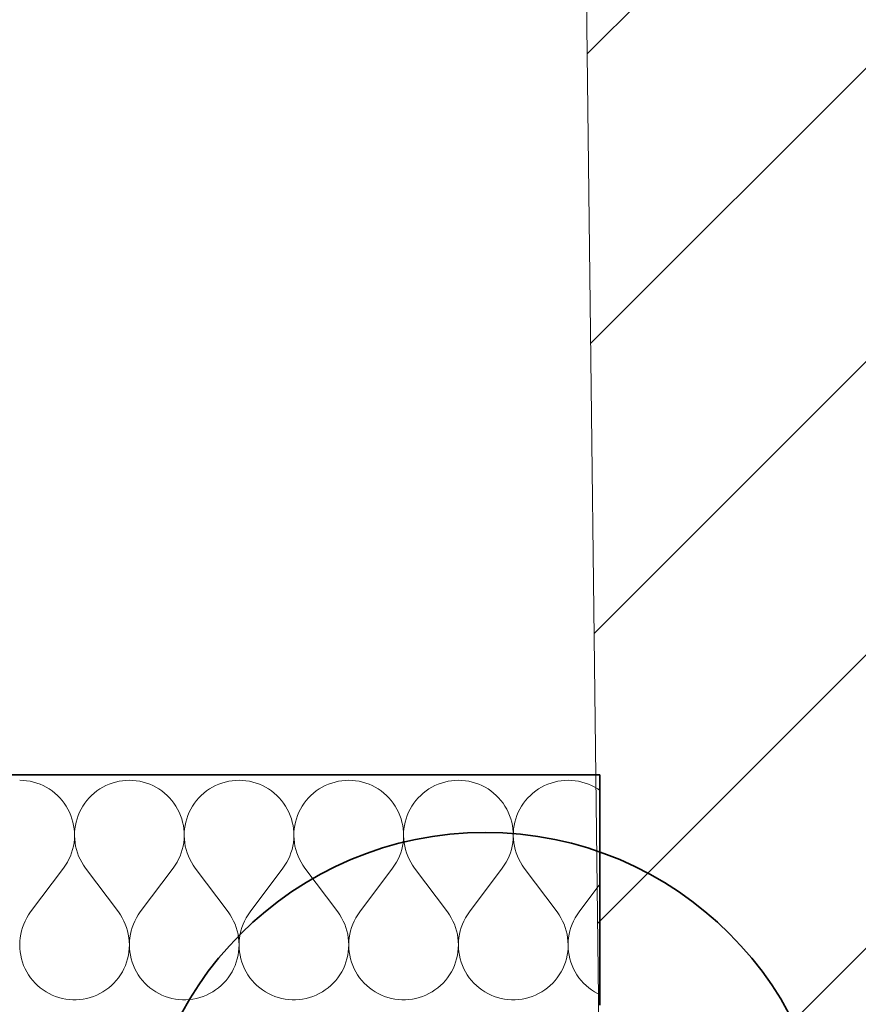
# Model space of a CAD drawing. Header units: millimetres. Extents: x -1465 to 393277, y -3788 to 454312.
# Tile 627 of 656: x 379466 to 380194, y 218300 to 219154. Entities that reach past the tile are written whole.
import ezdxf

# ---------------------------------------------------------------- set-up
doc = ezdxf.new("R2010")
doc.units = ezdxf.units.MM
doc.layers.add('- A - ocieplenie', color=8, linetype='Continuous')
doc.layers.add('Konstrukcja - Siatka mod', color=8, linetype='Continuous')

# ---------------------------------------------------------------- blocks, each defined once
blk = doc.blocks.new('*X19')
at = {"layer": '- A - ocieplenie', "linetype": 'Continuous', "lineweight": 13, "ltscale": 100}
for p, q in [((50523.41, 244905.61), (50520.4, 244905.71)), ((50526.41, 244905.33), (50523.41, 244905.61)), ((50529.38, 244904.85), (50526.41, 244905.33)), ((50532.32, 244904.19), (50529.38, 244904.85)), ((50606.66, 244904.85), (50603.72, 244904.19)), ((50609.63, 244905.33), (50606.66, 244904.85)), ((50612.63, 244905.61), (50609.63, 244905.33)), ((50615.64, 244905.71), (50612.63, 244905.61)), ((50618.65, 244905.61), (50615.64, 244905.71)), ((50621.65, 244905.33), (50618.65, 244905.61)), ((50624.62, 244904.85), (50621.65, 244905.33)), ((50627.56, 244904.19), (50624.62, 244904.85)), ((50701.89, 244904.85), (50698.95, 244904.19)), ((50704.87, 244905.33), (50701.89, 244904.85)), ((50707.87, 244905.61), (50704.87, 244905.33)), ((50710.88, 244905.71), (50707.87, 244905.61)), ((50713.89, 244905.61), (50710.88, 244905.71)), ((50716.89, 244905.33), (50713.89, 244905.61)), ((50719.86, 244904.85), (50716.89, 244905.33)), ((50722.8, 244904.19), (50719.86, 244904.85)), ((50797.13, 244904.85), (50794.19, 244904.19)), ((50800.11, 244905.33), (50797.13, 244904.85)), ((50803.1, 244905.61), (50800.11, 244905.33)), ((50806.12, 244905.71), (50803.1, 244905.61)), ((50809.13, 244905.61), (50806.12, 244905.71)), ((50812.12, 244905.33), (50809.13, 244905.61)), ((50815.1, 244904.85), (50812.12, 244905.33)), ((50818.04, 244904.19), (50815.1, 244904.85)), ((50892.37, 244904.85), (50889.43, 244904.19)), ((50895.34, 244905.33), (50892.37, 244904.85)), ((50898.34, 244905.61), (50895.34, 244905.33)), ((50901.35, 244905.71), (50898.34, 244905.61)), ((50904.36, 244905.61), (50901.35, 244905.71)), ((50907.36, 244905.33), (50904.36, 244905.61)), ((50910.34, 244904.85), (50907.36, 244905.33)), ((50913.28, 244904.19), (50910.34, 244904.85)), ((50987.61, 244904.85), (50984.67, 244904.19)), ((50990.58, 244905.33), (50987.61, 244904.85)), ((50993.58, 244905.61), (50990.58, 244905.33)), ((50996.59, 244905.71), (50993.58, 244905.61)), ((50999.6, 244905.61), (50996.59, 244905.71)), ((51002.6, 244905.33), (50999.6, 244905.61)), ((51005.58, 244904.85), (51002.6, 244905.33)), ((51008.51, 244904.19), (51005.58, 244904.85)), ((50535.21, 244903.34), (50532.32, 244904.19)), ((50538.05, 244902.32), (50535.21, 244903.34)), ((50540.81, 244901.11), (50538.05, 244902.32)), ((50543.49, 244899.74), (50540.81, 244901.11)), ((50546.07, 244898.19), (50543.49, 244899.74)), ((50548.56, 244896.49), (50546.07, 244898.19)), ((50550.93, 244894.63), (50548.56, 244896.49)), ((50587.48, 244896.49), (50585.11, 244894.63)), ((50589.97, 244898.19), (50587.48, 244896.49)), ((50592.55, 244899.74), (50589.97, 244898.19)), ((50595.23, 244901.11), (50592.55, 244899.74)), ((50597.99, 244902.32), (50595.23, 244901.11)), ((50600.83, 244903.34), (50597.99, 244902.32)), ((50603.72, 244904.19), (50600.83, 244903.34)), ((50630.45, 244903.34), (50627.56, 244904.19)), ((50633.28, 244902.32), (50630.45, 244903.34)), ((50636.04, 244901.11), (50633.28, 244902.32)), ((50638.72, 244899.74), (50636.04, 244901.11)), ((50641.31, 244898.19), (50638.72, 244899.74)), ((50643.8, 244896.49), (50641.31, 244898.19)), ((50646.17, 244894.63), (50643.8, 244896.49)), ((50682.72, 244896.49), (50680.35, 244894.63)), ((50685.2, 244898.19), (50682.72, 244896.49)), ((50687.79, 244899.74), (50685.2, 244898.19)), ((50690.47, 244901.11), (50687.79, 244899.74)), ((50693.23, 244902.32), (50690.47, 244901.11)), ((50696.06, 244903.34), (50693.23, 244902.32)), ((50698.95, 244904.19), (50696.06, 244903.34)), ((50725.69, 244903.34), (50722.8, 244904.19)), ((50728.52, 244902.32), (50725.69, 244903.34)), ((50731.28, 244901.11), (50728.52, 244902.32)), ((50733.96, 244899.74), (50731.28, 244901.11)), ((50736.55, 244898.19), (50733.96, 244899.74)), ((50739.03, 244896.49), (50736.55, 244898.19)), ((50741.41, 244894.63), (50739.03, 244896.49)), ((50777.96, 244896.49), (50775.59, 244894.63)), ((50780.44, 244898.19), (50777.96, 244896.49)), ((50783.03, 244899.74), (50780.44, 244898.19)), ((50785.71, 244901.11), (50783.03, 244899.74)), ((50788.47, 244902.32), (50785.71, 244901.11)), ((50791.3, 244903.34), (50788.47, 244902.32)), ((50794.19, 244904.19), (50791.3, 244903.34)), ((50820.93, 244903.34), (50818.04, 244904.19)), ((50823.76, 244902.32), (50820.93, 244903.34)), ((50826.52, 244901.11), (50823.76, 244902.32)), ((50829.2, 244899.74), (50826.52, 244901.11)), ((50831.79, 244898.19), (50829.2, 244899.74)), ((50834.27, 244896.49), (50831.79, 244898.19)), ((50836.64, 244894.63), (50834.27, 244896.49)), ((50873.2, 244896.49), (50870.82, 244894.63)), ((50875.68, 244898.19), (50873.2, 244896.49)), ((50878.27, 244899.74), (50875.68, 244898.19)), ((50880.95, 244901.11), (50878.27, 244899.74)), ((50883.71, 244902.32), (50880.95, 244901.11)), ((50886.54, 244903.34), (50883.71, 244902.32)), ((50889.43, 244904.19), (50886.54, 244903.34)), ((50916.17, 244903.34), (50913.28, 244904.19)), ((50919, 244902.32), (50916.17, 244903.34)), ((50921.76, 244901.11), (50919, 244902.32)), ((50924.44, 244899.74), (50921.76, 244901.11)), ((50927.03, 244898.19), (50924.44, 244899.74)), ((50929.51, 244896.49), (50927.03, 244898.19)), ((50931.88, 244894.63), (50929.51, 244896.49)), ((50968.43, 244896.49), (50966.06, 244894.63)), ((50970.92, 244898.19), (50968.43, 244896.49)), ((50973.51, 244899.74), (50970.92, 244898.19)), ((50976.19, 244901.11), (50973.51, 244899.74)), ((50978.95, 244902.32), (50976.19, 244901.11)), ((50981.78, 244903.34), (50978.95, 244902.32)), ((50984.67, 244904.19), (50981.78, 244903.34)), ((51011.4, 244903.34), (51008.51, 244904.19)), ((51014.24, 244902.32), (51011.4, 244903.34)), ((51017, 244901.11), (51014.24, 244902.32)), ((51019.68, 244899.74), (51017, 244901.11)), ((51022.26, 244898.19), (51019.68, 244899.74)), ((51024.16, 244896.89), (51022.26, 244898.19)), ((50553.18, 244892.63), (50550.93, 244894.63)), ((50555.3, 244890.49), (50553.18, 244892.63)), ((50557.28, 244888.22), (50555.3, 244890.49)), ((50559.11, 244885.83), (50557.28, 244888.22)), ((50578.76, 244888.22), (50576.93, 244885.83)), ((50580.74, 244890.49), (50578.76, 244888.22)), ((50582.86, 244892.63), (50580.74, 244890.49)), ((50585.11, 244894.63), (50582.86, 244892.63)), ((50648.42, 244892.63), (50646.17, 244894.63)), ((50650.53, 244890.49), (50648.42, 244892.63)), ((50652.51, 244888.22), (50650.53, 244890.49)), ((50654.34, 244885.83), (50652.51, 244888.22)), ((50674, 244888.22), (50672.17, 244885.83)), ((50675.98, 244890.49), (50674, 244888.22)), ((50678.1, 244892.63), (50675.98, 244890.49)), ((50680.35, 244894.63), (50678.1, 244892.63)), ((50743.65, 244892.63), (50741.41, 244894.63)), ((50745.77, 244890.49), (50743.65, 244892.63)), ((50747.75, 244888.22), (50745.77, 244890.49)), ((50749.58, 244885.83), (50747.75, 244888.22)), ((50769.24, 244888.22), (50767.41, 244885.83)), ((50771.22, 244890.49), (50769.24, 244888.22)), ((50773.34, 244892.63), (50771.22, 244890.49)), ((50775.59, 244894.63), (50773.34, 244892.63)), ((50838.89, 244892.63), (50836.64, 244894.63)), ((50841.01, 244890.49), (50838.89, 244892.63)), ((50842.99, 244888.22), (50841.01, 244890.49)), ((50844.82, 244885.83), (50842.99, 244888.22)), ((50864.48, 244888.22), (50862.65, 244885.83)), ((50866.46, 244890.49), (50864.48, 244888.22)), ((50868.58, 244892.63), (50866.46, 244890.49)), ((50870.82, 244894.63), (50868.58, 244892.63)), ((50934.13, 244892.63), (50931.88, 244894.63)), ((50936.25, 244890.49), (50934.13, 244892.63)), ((50938.23, 244888.22), (50936.25, 244890.49)), ((50940.06, 244885.83), (50938.23, 244888.22)), ((50959.72, 244888.22), (50957.89, 244885.83)), ((50961.7, 244890.49), (50959.72, 244888.22)), ((50963.81, 244892.63), (50961.7, 244890.49)), ((50966.06, 244894.63), (50963.81, 244892.63)), ((50560.78, 244883.32), (50559.11, 244885.83)), ((50562.3, 244880.72), (50560.78, 244883.32)), ((50563.64, 244878.03), (50562.3, 244880.72)), ((50573.74, 244880.72), (50572.39, 244878.03)), ((50575.26, 244883.32), (50573.74, 244880.72)), ((50576.93, 244885.83), (50575.26, 244883.32)), ((50656.02, 244883.32), (50654.34, 244885.83)), ((50657.54, 244880.72), (50656.02, 244883.32)), ((50658.88, 244878.03), (50657.54, 244880.72)), ((50668.98, 244880.72), (50667.63, 244878.03)), ((50670.49, 244883.32), (50668.98, 244880.72)), ((50672.17, 244885.83), (50670.49, 244883.32)), ((50751.26, 244883.32), (50749.58, 244885.83)), ((50752.77, 244880.72), (50751.26, 244883.32)), ((50754.12, 244878.03), (50752.77, 244880.72)), ((50764.22, 244880.72), (50762.87, 244878.03)), ((50765.73, 244883.32), (50764.22, 244880.72)), ((50767.41, 244885.83), (50765.73, 244883.32)), ((50846.5, 244883.32), (50844.82, 244885.83)), ((50848.01, 244880.72), (50846.5, 244883.32)), ((50849.36, 244878.03), (50848.01, 244880.72)), ((50859.46, 244880.72), (50858.11, 244878.03)), ((50860.97, 244883.32), (50859.46, 244880.72)), ((50862.65, 244885.83), (50860.97, 244883.32)), ((50941.74, 244883.32), (50940.06, 244885.83)), ((50943.25, 244880.72), (50941.74, 244883.32)), ((50944.6, 244878.03), (50943.25, 244880.72)), ((50954.69, 244880.72), (50953.35, 244878.03)), ((50956.21, 244883.32), (50954.69, 244880.72)), ((50957.89, 244885.83), (50956.21, 244883.32)), ((50564.82, 244875.25), (50563.64, 244878.03)), ((50565.82, 244872.41), (50564.82, 244875.25)), ((50566.63, 244869.51), (50565.82, 244872.41)), ((50570.22, 244872.41), (50569.41, 244869.51)), ((50571.22, 244875.25), (50570.22, 244872.41)), ((50572.39, 244878.03), (50571.22, 244875.25)), ((50660.06, 244875.25), (50658.88, 244878.03)), ((50661.05, 244872.41), (50660.06, 244875.25)), ((50661.87, 244869.51), (50661.05, 244872.41)), ((50665.46, 244872.41), (50664.65, 244869.51)), ((50666.46, 244875.25), (50665.46, 244872.41)), ((50667.63, 244878.03), (50666.46, 244875.25)), ((50755.3, 244875.25), (50754.12, 244878.03)), ((50756.29, 244872.41), (50755.3, 244875.25)), ((50757.11, 244869.51), (50756.29, 244872.41)), ((50760.7, 244872.41), (50759.89, 244869.51)), ((50761.7, 244875.25), (50760.7, 244872.41)), ((50762.87, 244878.03), (50761.7, 244875.25)), ((50850.53, 244875.25), (50849.36, 244878.03)), ((50851.53, 244872.41), (50850.53, 244875.25)), ((50852.34, 244869.51), (50851.53, 244872.41)), ((50855.94, 244872.41), (50855.12, 244869.51)), ((50856.94, 244875.25), (50855.94, 244872.41)), ((50858.11, 244878.03), (50856.94, 244875.25)), ((50945.77, 244875.25), (50944.6, 244878.03)), ((50946.77, 244872.41), (50945.77, 244875.25)), ((50947.58, 244869.51), (50946.77, 244872.41)), ((50951.18, 244872.41), (50950.36, 244869.51)), ((50952.17, 244875.25), (50951.18, 244872.41)), ((50953.35, 244878.03), (50952.17, 244875.25)), ((50567.26, 244866.56), (50566.63, 244869.51)), ((50567.7, 244863.58), (50567.26, 244866.56)), ((50567.95, 244860.58), (50567.7, 244863.58)), ((50568.34, 244863.58), (50568.09, 244860.58)), ((50568.78, 244866.56), (50568.34, 244863.58)), ((50569.41, 244869.51), (50568.78, 244866.56)), ((50662.5, 244866.56), (50661.87, 244869.51)), ((50662.94, 244863.58), (50662.5, 244866.56)), ((50663.19, 244860.58), (50662.94, 244863.58)), ((50663.58, 244863.58), (50663.32, 244860.58)), ((50664.02, 244866.56), (50663.58, 244863.58)), ((50664.65, 244869.51), (50664.02, 244866.56)), ((50757.74, 244866.56), (50757.11, 244869.51)), ((50758.18, 244863.58), (50757.74, 244866.56)), ((50758.43, 244860.58), (50758.18, 244863.58)), ((50758.81, 244863.58), (50758.56, 244860.58)), ((50759.26, 244866.56), (50758.81, 244863.58)), ((50759.89, 244869.51), (50759.26, 244866.56)), ((50852.97, 244866.56), (50852.34, 244869.51)), ((50853.42, 244863.58), (50852.97, 244866.56)), ((50853.67, 244860.58), (50853.42, 244863.58)), ((50854.05, 244863.58), (50853.8, 244860.58)), ((50854.49, 244866.56), (50854.05, 244863.58)), ((50855.12, 244869.51), (50854.49, 244866.56)), ((50948.21, 244866.56), (50947.58, 244869.51)), ((50948.65, 244863.58), (50948.21, 244866.56)), ((50948.91, 244860.58), (50948.65, 244863.58)), ((50949.29, 244863.58), (50949.04, 244860.58)), ((50949.73, 244866.56), (50949.29, 244863.58)), ((50950.36, 244869.51), (50949.73, 244866.56)), ((50567.57, 244851.57), (50567.89, 244854.56)), ((50567.89, 244854.56), (50568.02, 244857.57)), ((50568.02, 244857.57), (50567.95, 244860.58)), ((50568.09, 244860.58), (50568.02, 244857.57)), ((50568.02, 244857.57), (50568.15, 244854.56)), ((50568.15, 244854.56), (50568.47, 244851.57)), ((50662.81, 244851.57), (50663.13, 244854.56)), ((50663.13, 244854.56), (50663.26, 244857.57)), ((50663.26, 244857.57), (50663.19, 244860.58)), ((50663.32, 244860.58), (50663.26, 244857.57)), ((50663.26, 244857.57), (50663.39, 244854.56)), ((50663.39, 244854.56), (50663.71, 244851.57)), ((50758.05, 244851.57), (50758.37, 244854.56)), ((50758.37, 244854.56), (50758.49, 244857.57)), ((50758.49, 244857.57), (50758.43, 244860.58)), ((50758.56, 244860.58), (50758.5, 244857.57)), ((50758.5, 244857.57), (50758.63, 244854.56)), ((50758.63, 244854.56), (50758.94, 244851.57)), ((50853.29, 244851.57), (50853.6, 244854.56)), ((50853.6, 244854.56), (50853.73, 244857.57)), ((50853.73, 244857.57), (50853.67, 244860.58)), ((50853.8, 244860.58), (50853.74, 244857.57)), ((50853.74, 244857.57), (50853.86, 244854.56)), ((50853.86, 244854.56), (50854.18, 244851.57)), ((50948.52, 244851.57), (50948.84, 244854.56)), ((50948.84, 244854.56), (50948.97, 244857.57)), ((50948.97, 244857.57), (50948.91, 244860.58)), ((50949.04, 244860.58), (50948.98, 244857.57)), ((50948.98, 244857.57), (50949.1, 244854.56)), ((50949.1, 244854.56), (50949.42, 244851.57)), ((50565.49, 244842.78), (50566.37, 244845.67)), ((50566.37, 244845.67), (50567.06, 244848.6)), ((50567.06, 244848.6), (50567.57, 244851.57)), ((50568.47, 244851.57), (50568.98, 244848.6)), ((50568.98, 244848.6), (50569.67, 244845.67)), ((50569.67, 244845.67), (50570.55, 244842.78)), ((50660.73, 244842.78), (50661.61, 244845.67)), ((50661.61, 244845.67), (50662.3, 244848.6)), ((50662.3, 244848.6), (50662.81, 244851.57)), ((50663.71, 244851.57), (50664.21, 244848.6)), ((50664.21, 244848.6), (50664.91, 244845.67)), ((50664.91, 244845.67), (50665.78, 244842.78)), ((50755.97, 244842.78), (50756.85, 244845.67)), ((50756.85, 244845.67), (50757.54, 244848.6)), ((50757.54, 244848.6), (50758.05, 244851.57)), ((50758.94, 244851.57), (50759.45, 244848.6)), ((50759.45, 244848.6), (50760.14, 244845.67)), ((50760.14, 244845.67), (50761.02, 244842.78)), ((50851.21, 244842.78), (50852.09, 244845.67)), ((50852.09, 244845.67), (50852.78, 244848.6)), ((50852.78, 244848.6), (50853.29, 244851.57)), ((50854.18, 244851.57), (50854.69, 244848.6)), ((50854.69, 244848.6), (50855.38, 244845.67)), ((50855.38, 244845.67), (50856.26, 244842.78)), ((50946.45, 244842.78), (50947.32, 244845.67)), ((50947.32, 244845.67), (50948.02, 244848.6)), ((50948.02, 244848.6), (50948.52, 244851.57)), ((50949.42, 244851.57), (50949.93, 244848.6)), ((50949.93, 244848.6), (50950.62, 244845.67)), ((50950.62, 244845.67), (50951.5, 244842.78)), ((50561.8, 244834.55), (50563.2, 244837.22)), ((50563.2, 244837.22), (50564.44, 244839.96)), ((50564.44, 244839.96), (50565.49, 244842.78)), ((50570.55, 244842.78), (50571.6, 244839.96)), ((50571.6, 244839.96), (50572.84, 244837.22)), ((50572.84, 244837.22), (50574.24, 244834.55)), ((50657.04, 244834.55), (50658.44, 244837.22)), ((50658.44, 244837.22), (50659.67, 244839.96)), ((50659.67, 244839.96), (50660.73, 244842.78)), ((50665.78, 244842.78), (50666.84, 244839.96)), ((50666.84, 244839.96), (50668.08, 244837.22)), ((50668.08, 244837.22), (50669.48, 244834.55)), ((50752.27, 244834.55), (50753.68, 244837.22)), ((50753.68, 244837.22), (50754.91, 244839.96)), ((50754.91, 244839.96), (50755.97, 244842.78)), ((50761.02, 244842.78), (50762.08, 244839.96)), ((50762.08, 244839.96), (50763.31, 244837.22)), ((50763.31, 244837.22), (50764.72, 244834.55)), ((50847.51, 244834.55), (50848.92, 244837.22)), ((50848.92, 244837.22), (50850.15, 244839.96)), ((50850.15, 244839.96), (50851.21, 244842.78)), ((50856.26, 244842.78), (50857.32, 244839.96)), ((50857.32, 244839.96), (50858.55, 244837.22)), ((50858.55, 244837.22), (50859.96, 244834.55)), ((50942.75, 244834.55), (50944.15, 244837.22)), ((50944.15, 244837.22), (50945.39, 244839.96)), ((50945.39, 244839.96), (50946.45, 244842.78)), ((50951.5, 244842.78), (50952.56, 244839.96)), ((50952.56, 244839.96), (50953.79, 244837.22)), ((50953.79, 244837.22), (50955.2, 244834.55)), ((50529.92, 244791.42), (50558.5, 244829.52)), ((50558.5, 244829.52), (50560.23, 244831.98)), ((50560.23, 244831.98), (50561.8, 244834.55)), ((50574.24, 244834.55), (50575.81, 244831.98)), ((50575.81, 244831.98), (50577.54, 244829.52)), ((50606.12, 244791.42), (50577.54, 244829.52)), ((50625.16, 244791.42), (50653.73, 244829.52)), ((50653.73, 244829.52), (50655.46, 244831.98)), ((50655.46, 244831.98), (50657.04, 244834.55)), ((50669.48, 244834.55), (50671.05, 244831.98)), ((50671.05, 244831.98), (50672.78, 244829.52)), ((50701.35, 244791.42), (50672.78, 244829.52)), ((50720.4, 244791.42), (50748.97, 244829.52)), ((50748.97, 244829.52), (50750.7, 244831.98)), ((50750.7, 244831.98), (50752.27, 244834.55)), ((50764.72, 244834.55), (50766.29, 244831.98)), ((50766.29, 244831.98), (50768.02, 244829.52)), ((50796.59, 244791.42), (50768.02, 244829.52)), ((50815.64, 244791.42), (50844.21, 244829.52)), ((50844.21, 244829.52), (50845.94, 244831.98)), ((50845.94, 244831.98), (50847.51, 244834.55)), ((50859.96, 244834.55), (50861.53, 244831.98)), ((50861.53, 244831.98), (50863.26, 244829.52)), ((50891.83, 244791.42), (50863.26, 244829.52)), ((50910.88, 244791.42), (50939.45, 244829.52)), ((50939.45, 244829.52), (50941.18, 244831.98)), ((50941.18, 244831.98), (50942.75, 244834.55)), ((50955.2, 244834.55), (50956.77, 244831.98)), ((50956.77, 244831.98), (50958.5, 244829.52)), ((50987.07, 244791.42), (50958.5, 244829.52)), ((51006.12, 244791.42), (51024.16, 244815.48)), ((50526.58, 244786.31), (50525.16, 244783.6)), ((50528.17, 244788.92), (50526.58, 244786.31)), ((50529.92, 244791.42), (50528.17, 244788.92)), ((50607.87, 244788.92), (50606.12, 244791.42)), ((50609.46, 244786.31), (50607.87, 244788.92)), ((50610.88, 244783.6), (50609.46, 244786.31)), ((50621.82, 244786.31), (50620.4, 244783.6)), ((50623.41, 244788.92), (50621.82, 244786.31)), ((50625.16, 244791.42), (50623.41, 244788.92)), ((50703.11, 244788.92), (50701.35, 244791.42)), ((50704.7, 244786.31), (50703.11, 244788.92)), ((50706.12, 244783.6), (50704.7, 244786.31)), ((50717.06, 244786.31), (50715.64, 244783.6)), ((50718.65, 244788.92), (50717.06, 244786.31)), ((50720.4, 244791.42), (50718.65, 244788.92)), ((50798.35, 244788.92), (50796.59, 244791.42)), ((50799.94, 244786.31), (50798.35, 244788.92)), ((50801.35, 244783.6), (50799.94, 244786.31)), ((50812.29, 244786.31), (50810.88, 244783.6)), ((50813.88, 244788.92), (50812.29, 244786.31)), ((50815.64, 244791.42), (50813.88, 244788.92)), ((50893.58, 244788.92), (50891.83, 244791.42)), ((50895.17, 244786.31), (50893.58, 244788.92)), ((50896.59, 244783.6), (50895.17, 244786.31)), ((50907.53, 244786.31), (50906.11, 244783.6)), ((50909.12, 244788.92), (50907.53, 244786.31)), ((50910.88, 244791.42), (50909.12, 244788.92)), ((50988.82, 244788.92), (50987.07, 244791.42)), ((50990.41, 244786.31), (50988.82, 244788.92)), ((50991.83, 244783.6), (50990.41, 244786.31)), ((51002.77, 244786.31), (51001.35, 244783.6)), ((51004.36, 244788.92), (51002.77, 244786.31)), ((51006.12, 244791.42), (51004.36, 244788.92)), ((50522.86, 244777.95), (50521.98, 244775.02)), ((50523.92, 244780.81), (50522.86, 244777.95)), ((50525.16, 244783.6), (50523.92, 244780.81)), ((50612.12, 244780.81), (50610.88, 244783.6)), ((50613.18, 244777.95), (50612.12, 244780.81)), ((50614.06, 244775.02), (50613.18, 244777.95)), ((50618.1, 244777.95), (50617.22, 244775.02)), ((50619.16, 244780.81), (50618.1, 244777.95)), ((50620.4, 244783.6), (50619.16, 244780.81)), ((50707.36, 244780.81), (50706.12, 244783.6)), ((50708.42, 244777.95), (50707.36, 244780.81)), ((50709.3, 244775.02), (50708.42, 244777.95)), ((50713.33, 244777.95), (50712.46, 244775.02)), ((50714.39, 244780.81), (50713.33, 244777.95)), ((50715.64, 244783.6), (50714.39, 244780.81)), ((50802.6, 244780.81), (50801.35, 244783.6)), ((50803.66, 244777.95), (50802.6, 244780.81)), ((50804.53, 244775.02), (50803.66, 244777.95)), ((50808.57, 244777.95), (50807.7, 244775.02)), ((50809.63, 244780.81), (50808.57, 244777.95)), ((50810.88, 244783.6), (50809.63, 244780.81)), ((50897.84, 244780.81), (50896.59, 244783.6)), ((50898.9, 244777.95), (50897.84, 244780.81)), ((50899.77, 244775.02), (50898.9, 244777.95)), ((50903.81, 244777.95), (50902.93, 244775.02)), ((50904.87, 244780.81), (50903.81, 244777.95)), ((50906.11, 244783.6), (50904.87, 244780.81)), ((50993.07, 244780.81), (50991.83, 244783.6)), ((50994.13, 244777.95), (50993.07, 244780.81)), ((50995.01, 244775.02), (50994.13, 244777.95)), ((50999.05, 244777.95), (50998.17, 244775.02)), ((51000.11, 244780.81), (50999.05, 244777.95)), ((51001.35, 244783.6), (51000.11, 244780.81)), ((50520.8, 244769.02), (50520.5, 244765.98)), ((50521.3, 244772.04), (50520.8, 244769.02)), ((50521.98, 244775.02), (50521.3, 244772.04)), ((50614.74, 244772.04), (50614.06, 244775.02)), ((50615.24, 244769.02), (50614.74, 244772.04)), ((50615.54, 244765.98), (50615.24, 244769.02)), ((50616.04, 244769.02), (50615.74, 244765.98)), ((50616.53, 244772.04), (50616.04, 244769.02)), ((50617.22, 244775.02), (50616.53, 244772.04)), ((50709.98, 244772.04), (50709.3, 244775.02)), ((50710.47, 244769.02), (50709.98, 244772.04)), ((50710.77, 244765.98), (50710.47, 244769.02)), ((50711.28, 244769.02), (50710.98, 244765.98)), ((50711.77, 244772.04), (50711.28, 244769.02)), ((50712.46, 244775.02), (50711.77, 244772.04)), ((50805.22, 244772.04), (50804.53, 244775.02)), ((50805.71, 244769.02), (50805.22, 244772.04)), ((50806.01, 244765.98), (50805.71, 244769.02)), ((50806.52, 244769.02), (50806.22, 244765.98)), ((50807.01, 244772.04), (50806.52, 244769.02)), ((50807.7, 244775.02), (50807.01, 244772.04)), ((50900.46, 244772.04), (50899.77, 244775.02)), ((50900.95, 244769.02), (50900.46, 244772.04)), ((50901.25, 244765.98), (50900.95, 244769.02)), ((50901.76, 244769.02), (50901.46, 244765.98)), ((50902.25, 244772.04), (50901.76, 244769.02)), ((50902.93, 244775.02), (50902.25, 244772.04)), ((50995.7, 244772.04), (50995.01, 244775.02)), ((50996.19, 244769.02), (50995.7, 244772.04)), ((50996.49, 244765.98), (50996.19, 244769.02)), ((50996.99, 244769.02), (50996.69, 244765.98)), ((50997.49, 244772.04), (50996.99, 244769.02)), ((50998.17, 244775.02), (50997.49, 244772.04)), ((50520.5, 244765.98), (50520.4, 244762.93)), ((50520.4, 244762.93), (50520.49, 244759.87)), ((50520.49, 244759.87), (50520.78, 244756.83)), ((50615.26, 244756.83), (50615.55, 244759.87)), ((50615.64, 244762.93), (50615.54, 244765.98)), ((50615.55, 244759.87), (50615.64, 244762.93)), ((50615.74, 244765.98), (50615.64, 244762.93)), ((50615.64, 244762.93), (50615.73, 244759.87)), ((50615.73, 244759.87), (50616.02, 244756.83)), ((50710.5, 244756.83), (50710.78, 244759.87)), ((50710.88, 244762.93), (50710.77, 244765.98)), ((50710.78, 244759.87), (50710.88, 244762.93)), ((50710.98, 244765.98), (50710.88, 244762.93)), ((50710.88, 244762.93), (50710.97, 244759.87)), ((50710.97, 244759.87), (50711.26, 244756.83)), ((50805.73, 244756.83), (50806.02, 244759.87)), ((50806.12, 244762.93), (50806.01, 244765.98)), ((50806.02, 244759.87), (50806.12, 244762.93)), ((50806.22, 244765.98), (50806.12, 244762.93)), ((50806.12, 244762.93), (50806.21, 244759.87)), ((50806.21, 244759.87), (50806.5, 244756.83)), ((50900.97, 244756.83), (50901.26, 244759.87)), ((50901.35, 244762.93), (50901.25, 244765.98)), ((50901.26, 244759.87), (50901.35, 244762.93)), ((50901.46, 244765.98), (50901.35, 244762.93)), ((50901.35, 244762.93), (50901.45, 244759.87)), ((50901.45, 244759.87), (50901.73, 244756.83)), ((50996.21, 244756.83), (50996.5, 244759.87)), ((50996.59, 244762.93), (50996.49, 244765.98)), ((50996.5, 244759.87), (50996.59, 244762.93)), ((50996.69, 244765.98), (50996.59, 244762.93)), ((50996.59, 244762.93), (50996.68, 244759.87)), ((50996.68, 244759.87), (50996.97, 244756.83)), ((50520.78, 244756.83), (50521.27, 244753.82)), ((50521.27, 244753.82), (50521.94, 244750.84)), ((50521.94, 244750.84), (50522.81, 244747.9)), ((50613.23, 244747.9), (50614.1, 244750.84)), ((50614.1, 244750.84), (50614.77, 244753.82)), ((50614.77, 244753.82), (50615.26, 244756.83)), ((50616.02, 244756.83), (50616.5, 244753.82)), ((50616.5, 244753.82), (50617.18, 244750.84)), ((50617.18, 244750.84), (50618.04, 244747.9)), ((50708.47, 244747.9), (50709.34, 244750.84)), ((50709.34, 244750.84), (50710.01, 244753.82)), ((50710.01, 244753.82), (50710.5, 244756.83)), ((50711.26, 244756.83), (50711.74, 244753.82)), ((50711.74, 244753.82), (50712.42, 244750.84)), ((50712.42, 244750.84), (50713.28, 244747.9)), ((50803.71, 244747.9), (50804.57, 244750.84)), ((50804.57, 244750.84), (50805.25, 244753.82)), ((50805.25, 244753.82), (50805.73, 244756.83)), ((50806.5, 244756.83), (50806.98, 244753.82)), ((50806.98, 244753.82), (50807.66, 244750.84)), ((50807.66, 244750.84), (50808.52, 244747.9)), ((50898.95, 244747.9), (50899.81, 244750.84)), ((50899.81, 244750.84), (50900.49, 244753.82)), ((50900.49, 244753.82), (50900.97, 244756.83)), ((50901.73, 244756.83), (50902.22, 244753.82)), ((50902.22, 244753.82), (50902.89, 244750.84)), ((50902.89, 244750.84), (50903.76, 244747.9)), ((50994.19, 244747.9), (50995.05, 244750.84)), ((50995.05, 244750.84), (50995.73, 244753.82)), ((50995.73, 244753.82), (50996.21, 244756.83)), ((50996.97, 244756.83), (50997.46, 244753.82)), ((50997.46, 244753.82), (50998.13, 244750.84)), ((50998.13, 244750.84), (50999, 244747.9)), ((50522.81, 244747.9), (50523.86, 244745.04)), ((50523.86, 244745.04), (50525.09, 244742.24)), ((50525.09, 244742.24), (50526.5, 244739.53)), ((50609.54, 244739.53), (50610.95, 244742.24)), ((50610.95, 244742.24), (50612.18, 244745.04)), ((50612.18, 244745.04), (50613.23, 244747.9)), ((50618.04, 244747.9), (50619.1, 244745.04)), ((50619.1, 244745.04), (50620.33, 244742.24)), ((50620.33, 244742.24), (50621.74, 244739.53)), ((50704.78, 244739.53), (50706.19, 244742.24)), ((50706.19, 244742.24), (50707.42, 244745.04)), ((50707.42, 244745.04), (50708.47, 244747.9)), ((50713.28, 244747.9), (50714.33, 244745.04)), ((50714.33, 244745.04), (50715.57, 244742.24)), ((50715.57, 244742.24), (50716.98, 244739.53)), ((50800.01, 244739.53), (50801.42, 244742.24)), ((50801.42, 244742.24), (50802.66, 244745.04)), ((50802.66, 244745.04), (50803.71, 244747.9)), ((50808.52, 244747.9), (50809.57, 244745.04)), ((50809.57, 244745.04), (50810.81, 244742.24)), ((50810.81, 244742.24), (50812.22, 244739.53)), ((50895.25, 244739.53), (50896.66, 244742.24)), ((50896.66, 244742.24), (50897.9, 244745.04)), ((50897.9, 244745.04), (50898.95, 244747.9)), ((50903.76, 244747.9), (50904.81, 244745.04)), ((50904.81, 244745.04), (50906.04, 244742.24)), ((50906.04, 244742.24), (50907.45, 244739.53)), ((50990.49, 244739.53), (50991.9, 244742.24)), ((50991.9, 244742.24), (50993.13, 244745.04)), ((50993.13, 244745.04), (50994.19, 244747.9)), ((50999, 244747.9), (51000.05, 244745.04)), ((51000.05, 244745.04), (51001.28, 244742.24)), ((51001.28, 244742.24), (51002.69, 244739.53)), ((50526.5, 244739.53), (50528.08, 244736.91)), ((50528.08, 244736.91), (50529.83, 244734.41)), ((50529.83, 244734.41), (50531.73, 244732.01)), ((50604.31, 244732.01), (50606.21, 244734.41)), ((50606.21, 244734.41), (50607.96, 244736.91)), ((50607.96, 244736.91), (50609.54, 244739.53)), ((50621.74, 244739.53), (50623.32, 244736.91)), ((50623.32, 244736.91), (50625.07, 244734.41)), ((50625.07, 244734.41), (50626.97, 244732.01)), ((50699.55, 244732.01), (50701.45, 244734.41)), ((50701.45, 244734.41), (50703.19, 244736.91)), ((50703.19, 244736.91), (50704.78, 244739.53)), ((50716.98, 244739.53), (50718.56, 244736.91)), ((50718.56, 244736.91), (50720.31, 244734.41)), ((50720.31, 244734.41), (50722.21, 244732.01)), ((50794.78, 244732.01), (50796.69, 244734.41)), ((50796.69, 244734.41), (50798.43, 244736.91)), ((50798.43, 244736.91), (50800.01, 244739.53)), ((50812.22, 244739.53), (50813.8, 244736.91)), ((50813.8, 244736.91), (50815.54, 244734.41)), ((50815.54, 244734.41), (50817.45, 244732.01)), ((50890.02, 244732.01), (50891.92, 244734.41)), ((50891.92, 244734.41), (50893.67, 244736.91)), ((50893.67, 244736.91), (50895.25, 244739.53)), ((50907.45, 244739.53), (50909.04, 244736.91)), ((50909.04, 244736.91), (50910.78, 244734.41)), ((50910.78, 244734.41), (50912.68, 244732.01)), ((50985.26, 244732.01), (50987.16, 244734.41)), ((50987.16, 244734.41), (50988.91, 244736.91)), ((50988.91, 244736.91), (50990.49, 244739.53)), ((51002.69, 244739.53), (51004.27, 244736.91)), ((51004.27, 244736.91), (51006.02, 244734.41)), ((51006.02, 244734.41), (51007.92, 244732.01)), ((50531.73, 244732.01), (50533.78, 244729.75)), ((50533.78, 244729.75), (50535.98, 244727.62)), ((50535.98, 244727.62), (50538.3, 244725.64)), ((50538.3, 244725.64), (50540.75, 244723.81)), ((50595.29, 244723.81), (50597.74, 244725.64)), ((50597.74, 244725.64), (50600.06, 244727.62)), ((50600.06, 244727.62), (50602.26, 244729.75)), ((50602.26, 244729.75), (50604.31, 244732.01)), ((50626.97, 244732.01), (50629.02, 244729.75)), ((50629.02, 244729.75), (50631.22, 244727.62)), ((50631.22, 244727.62), (50633.54, 244725.64)), ((50633.54, 244725.64), (50635.99, 244723.81)), ((50690.53, 244723.81), (50692.97, 244725.64)), ((50692.97, 244725.64), (50695.3, 244727.62)), ((50695.3, 244727.62), (50697.49, 244729.75)), ((50697.49, 244729.75), (50699.55, 244732.01)), ((50722.21, 244732.01), (50724.26, 244729.75)), ((50724.26, 244729.75), (50726.45, 244727.62)), ((50726.45, 244727.62), (50728.78, 244725.64)), ((50728.78, 244725.64), (50731.23, 244723.81)), ((50785.77, 244723.81), (50788.21, 244725.64)), ((50788.21, 244725.64), (50790.54, 244727.62)), ((50790.54, 244727.62), (50792.73, 244729.75)), ((50792.73, 244729.75), (50794.78, 244732.01)), ((50817.45, 244732.01), (50819.5, 244729.75)), ((50819.5, 244729.75), (50821.69, 244727.62)), ((50821.69, 244727.62), (50824.02, 244725.64)), ((50824.02, 244725.64), (50826.47, 244723.81)), ((50881, 244723.81), (50883.45, 244725.64)), ((50883.45, 244725.64), (50885.78, 244727.62)), ((50885.78, 244727.62), (50887.97, 244729.75)), ((50887.97, 244729.75), (50890.02, 244732.01)), ((50912.68, 244732.01), (50914.74, 244729.75)), ((50914.74, 244729.75), (50916.93, 244727.62)), ((50916.93, 244727.62), (50919.26, 244725.64)), ((50919.26, 244725.64), (50921.7, 244723.81)), ((50976.24, 244723.81), (50978.69, 244725.64)), ((50978.69, 244725.64), (50981.01, 244727.62)), ((50981.01, 244727.62), (50983.21, 244729.75)), ((50983.21, 244729.75), (50985.26, 244732.01)), ((51007.92, 244732.01), (51009.97, 244729.75)), ((51009.97, 244729.75), (51012.17, 244727.62)), ((51012.17, 244727.62), (51014.49, 244725.64)), ((51014.49, 244725.64), (51016.94, 244723.81)), ((50540.75, 244723.81), (50543.31, 244722.14)), ((50543.31, 244722.14), (50545.97, 244720.64)), ((50545.97, 244720.64), (50548.73, 244719.31)), ((50548.73, 244719.31), (50551.56, 244718.17)), ((50551.56, 244718.17), (50554.46, 244717.2)), ((50554.46, 244717.2), (50557.41, 244716.43)), ((50557.41, 244716.43), (50560.41, 244715.84)), ((50575.63, 244715.84), (50578.63, 244716.43)), ((50578.63, 244716.43), (50581.58, 244717.2)), ((50581.58, 244717.2), (50584.48, 244718.17)), ((50584.48, 244718.17), (50587.31, 244719.31)), ((50587.31, 244719.31), (50590.07, 244720.64)), ((50590.07, 244720.64), (50592.73, 244722.14)), ((50592.73, 244722.14), (50595.29, 244723.81)), ((50635.99, 244723.81), (50638.55, 244722.14)), ((50638.55, 244722.14), (50641.21, 244720.64)), ((50641.21, 244720.64), (50643.96, 244719.31)), ((50643.96, 244719.31), (50646.8, 244718.17)), ((50646.8, 244718.17), (50649.69, 244717.2)), ((50649.69, 244717.2), (50652.65, 244716.43)), ((50652.65, 244716.43), (50655.65, 244715.84)), ((50670.87, 244715.84), (50673.87, 244716.43)), ((50673.87, 244716.43), (50676.82, 244717.2)), ((50676.82, 244717.2), (50679.72, 244718.17)), ((50679.72, 244718.17), (50682.55, 244719.31)), ((50682.55, 244719.31), (50685.31, 244720.64)), ((50685.31, 244720.64), (50687.97, 244722.14)), ((50687.97, 244722.14), (50690.53, 244723.81)), ((50731.23, 244723.81), (50733.79, 244722.14)), ((50733.79, 244722.14), (50736.45, 244720.64)), ((50736.45, 244720.64), (50739.2, 244719.31)), ((50739.2, 244719.31), (50742.03, 244718.17)), ((50742.03, 244718.17), (50744.93, 244717.2)), ((50744.93, 244717.2), (50747.89, 244716.43)), ((50747.89, 244716.43), (50750.89, 244715.84)), ((50766.1, 244715.84), (50769.1, 244716.43)), ((50769.1, 244716.43), (50772.06, 244717.2)), ((50772.06, 244717.2), (50774.96, 244718.17)), ((50774.96, 244718.17), (50777.79, 244719.31)), ((50777.79, 244719.31), (50780.54, 244720.64)), ((50780.54, 244720.64), (50783.21, 244722.14)), ((50783.21, 244722.14), (50785.77, 244723.81)), ((50826.47, 244723.81), (50829.03, 244722.14)), ((50829.03, 244722.14), (50831.69, 244720.64)), ((50831.69, 244720.64), (50834.44, 244719.31)), ((50834.44, 244719.31), (50837.27, 244718.17)), ((50837.27, 244718.17), (50840.17, 244717.2)), ((50840.17, 244717.2), (50843.13, 244716.43)), ((50843.13, 244716.43), (50846.13, 244715.84)), ((50861.34, 244715.84), (50864.34, 244716.43)), ((50864.34, 244716.43), (50867.3, 244717.2)), ((50867.3, 244717.2), (50870.2, 244718.17)), ((50870.2, 244718.17), (50873.03, 244719.31)), ((50873.03, 244719.31), (50875.78, 244720.64)), ((50875.78, 244720.64), (50878.44, 244722.14)), ((50878.44, 244722.14), (50881, 244723.81)), ((50921.7, 244723.81), (50924.26, 244722.14)), ((50924.26, 244722.14), (50926.92, 244720.64)), ((50926.92, 244720.64), (50929.68, 244719.31)), ((50929.68, 244719.31), (50932.51, 244718.17)), ((50932.51, 244718.17), (50935.41, 244717.2)), ((50935.41, 244717.2), (50938.36, 244716.43)), ((50938.36, 244716.43), (50941.36, 244715.84)), ((50956.58, 244715.84), (50959.58, 244716.43)), ((50959.58, 244716.43), (50962.54, 244717.2)), ((50962.54, 244717.2), (50965.43, 244718.17)), ((50965.43, 244718.17), (50968.27, 244719.31)), ((50968.27, 244719.31), (50971.02, 244720.64)), ((50971.02, 244720.64), (50973.68, 244722.14)), ((50973.68, 244722.14), (50976.24, 244723.81)), ((51016.94, 244723.81), (51019.5, 244722.14)), ((51019.5, 244722.14), (51022.16, 244720.64)), ((51022.16, 244720.64), (51024.16, 244719.68)), ((50560.41, 244715.84), (50563.44, 244715.45)), ((50563.44, 244715.45), (50566.49, 244715.25)), ((50566.49, 244715.25), (50569.55, 244715.25)), ((50569.55, 244715.25), (50572.6, 244715.45)), ((50572.6, 244715.45), (50575.63, 244715.84)), ((50655.65, 244715.84), (50658.68, 244715.45)), ((50658.68, 244715.45), (50661.73, 244715.25)), ((50661.73, 244715.25), (50664.79, 244715.25)), ((50664.79, 244715.25), (50667.84, 244715.45)), ((50667.84, 244715.45), (50670.87, 244715.84)), ((50750.89, 244715.84), (50753.92, 244715.45)), ((50753.92, 244715.45), (50756.97, 244715.25)), ((50756.97, 244715.25), (50760.02, 244715.25)), ((50760.02, 244715.25), (50763.07, 244715.45)), ((50763.07, 244715.45), (50766.1, 244715.84)), ((50846.13, 244715.84), (50849.16, 244715.45)), ((50849.16, 244715.45), (50852.21, 244715.25)), ((50852.21, 244715.25), (50855.26, 244715.25)), ((50855.26, 244715.25), (50858.31, 244715.45)), ((50858.31, 244715.45), (50861.34, 244715.84)), ((50941.36, 244715.84), (50944.39, 244715.45)), ((50944.39, 244715.45), (50947.44, 244715.25)), ((50947.44, 244715.25), (50950.5, 244715.25)), ((50950.5, 244715.25), (50953.55, 244715.45)), ((50953.55, 244715.45), (50956.58, 244715.84))]:
    blk.add_line(p, q, dxfattribs=at)

msp = doc.modelspace()

# ---------------------------------------------------------------- hatches: boundary and pattern name
at = {"linetype": 'Continuous', "lineweight": 15}
h = msp.add_hatch(dxfattribs=at)
h.set_pattern_fill('Bloczki_ceramiczne_0004', color=8, style=0, pattern_type=2)
h.set_pattern_definition([(45, (120894.27, 507106.62), (-127.27922, 127.27922), [])])
h.paths.add_polyline_path([(379781.69, 233983.89), (379971.83, 217995.56), (380112.8, 217798.54), (382734.73, 217792.5), (382734.73, 233967.57)])

# ---------------------------------------------------------------- linework, layer by layer
at = {"layer": '- A - ocieplenie', "color": 8, "linetype": 'Continuous', "lineweight": 35, "ltscale": 100, "flags": 128}
for points in [[(379969.46, 218498.87), (378962.85, 218498.87)], [(379969.46, 218298.87), (379969.46, 218498.87)]]:
    msp.add_lwpolyline(points, dxfattribs=at)
at = {"color": 8, "linetype": 'Continuous', "lineweight": 13, "ltscale": 100, "flags": 128}
msp.add_lwpolyline([(379781.69, 233983.89), (379971.83, 217995.56), (380112.8, 217798.54), (382734.73, 217792.5), (382734.73, 233967.57)], close=True, dxfattribs=at)
at = {"layer": 'Konstrukcja - Siatka mod', "color": 8, "linetype": 'Continuous', "lineweight": 35, "ltscale": 100}
msp.add_circle((379869.87, 218148.87), 300, dxfattribs=at)

# ---------------------------------------------------------------- block references
at = {"color": 8, "linetype": 'Continuous', "lineweight": 20, "ltscale": 100}
msp.add_blockref('*X19', (328945.29, -26411.59), dxfattribs=at)

doc.saveas('drawing.dxf')
